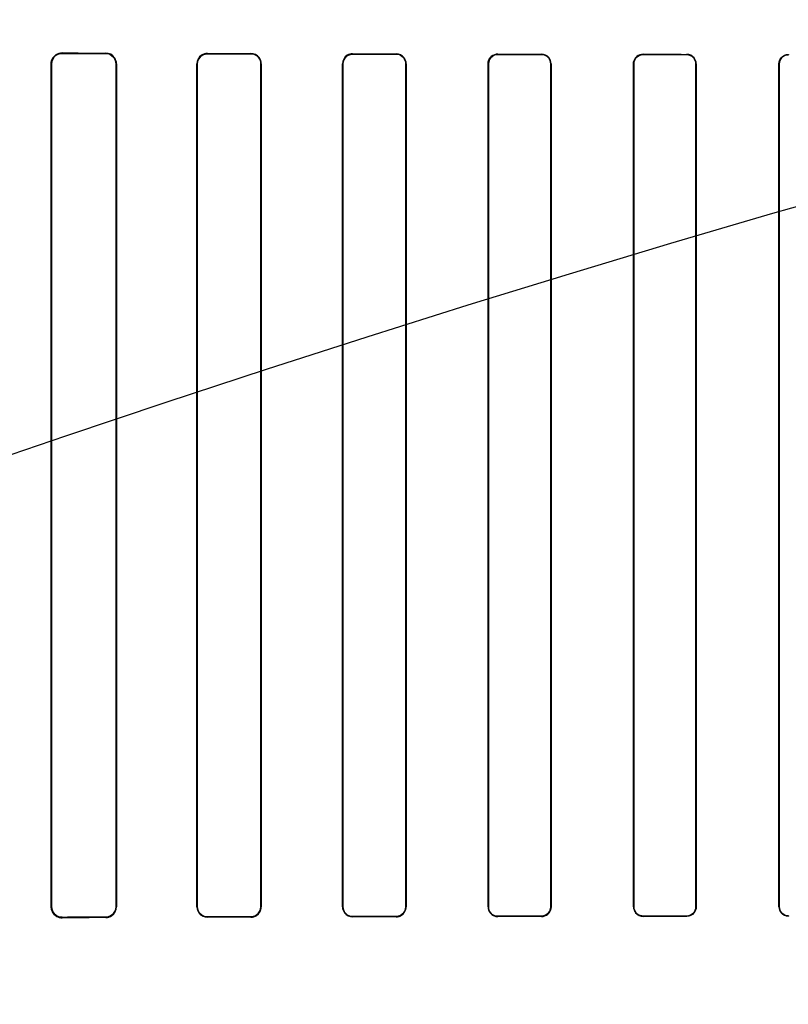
# Model space of a CAD drawing. Header units: millimetres. Extents: x 0 to 297, y 0 to 210.
# Tile 369 of 499: x 240.147 to 240.332, y 158.506 to 158.744. Entities that reach past the tile are written whole.
import ezdxf

# ---------------------------------------------------------------- set-up
doc = ezdxf.new("R2010")
doc.units = ezdxf.units.MM
doc.header["$LTSCALE"] = 16.335
doc.layers.get('0').update_dxf_attribs({"linetype": 'CONTINUOUS'})
for name, color, linetype in [('AXES_REF', 7, 'CONTINUOUS'), ('INTFCLR_1', 7, 'CONTINUOUS'), ('INTFCLR_72935', 7, 'CONTINUOUS')]:
    doc.layers.add(name, color=color, linetype=linetype)

msp = doc.modelspace()

# ---------------------------------------------------------------- linework, layer by layer
at = {"color": 7, "linetype": 'Continuous'}
for radius in [6.78708, 6.7865, 6.74304]:
    msp.add_circle((241.48891, 154.71146), radius, dxfattribs=at)
for radius, start, end in [(6.72, 278.277129, 261.722871), (6.874, 113.082692, 346.830891)]:
    msp.add_arc((241.48891, 154.71146), radius, start, end, dxfattribs=at)
at = {"layer": 'AXES_REF', "color": 9, "linetype": 'Continuous'}
msp.add_circle((241.48891, 154.71146), 4.15, dxfattribs=at)
msp.add_arc((241.48891, 154.71146), 6.19116, 94.411812, 85.588188, dxfattribs=at)
at = {"layer": 'INTFCLR_1', "color": 9, "linetype": 'Continuous'}
for p, q in [((240.15697, 158.73548), (240.15697, 158.73559)), ((240.16747, 158.73555), (240.16747, 158.73545)), ((240.19197, 158.73538), (240.19197, 158.73547)), ((240.20247, 158.73544), (240.20247, 158.73535)), ((240.22697, 158.7353), (240.22697, 158.73538)), ((240.23747, 158.73536), (240.23747, 158.73528)), ((240.26197, 158.73523), (240.26197, 158.73531)), ((240.27247, 158.7353), (240.27247, 158.73522)), ((240.29697, 158.73518), (240.29697, 158.73526)), ((240.30747, 158.73525), (240.30747, 158.73517)), ((240.33197, 158.73515), (240.33197, 158.73522)), ((240.15432, 158.73295), (240.15443, 158.73295)), ((240.16995, 158.73295), (240.17005, 158.73295)), ((240.18944, 158.73295), (240.18953, 158.73295)), ((240.20486, 158.73295), (240.20495, 158.73295)), ((240.22453, 158.73295), (240.22462, 158.73295)), ((240.23978, 158.73295), (240.23987, 158.73295)), ((240.2596, 158.73295), (240.25968, 158.73295)), ((240.27472, 158.73295), (240.2748, 158.73295)), ((240.29466, 158.73295), (240.29473, 158.73295)), ((240.30968, 158.73295), (240.30976, 158.73295)), ((240.3297, 158.73295), (240.32977, 158.73295)), ((240.15443, 158.52995), (240.15432, 158.52995)), ((240.17005, 158.52995), (240.16995, 158.52995)), ((240.18953, 158.52995), (240.18944, 158.52995)), ((240.20495, 158.52995), (240.20486, 158.52995)), ((240.22462, 158.52995), (240.22453, 158.52995)), ((240.23987, 158.52995), (240.23978, 158.52995)), ((240.25968, 158.52995), (240.2596, 158.52995)), ((240.2748, 158.52995), (240.27472, 158.52995)), ((240.29473, 158.52995), (240.29466, 158.52995)), ((240.30976, 158.52995), (240.30968, 158.52995)), ((240.32977, 158.52995), (240.3297, 158.52995)), ((240.15697, 158.52732), (240.15697, 158.52743)), ((240.16747, 158.52746), (240.16747, 158.52736)), ((240.19197, 158.52744), (240.19197, 158.52753)), ((240.20247, 158.52756), (240.20247, 158.52747)), ((240.22697, 158.52753), (240.22697, 158.52761)), ((240.23747, 158.52763), (240.23747, 158.52755)), ((240.26197, 158.5276), (240.26197, 158.52768)), ((240.27247, 158.52769), (240.27247, 158.52761)), ((240.29697, 158.52765), (240.29697, 158.52773)), ((240.30747, 158.52774), (240.30747, 158.52766)), ((240.33197, 158.52769), (240.33197, 158.52776))]:
    msp.add_line(p, q, dxfattribs=at)
at = {"layer": 'INTFCLR_1', "color": 6, "linetype": 'Continuous'}
for p, q in [((240.15432, 158.73295), (240.15432, 158.52995)), ((240.15443, 158.73295), (240.15443, 158.52995)), ((240.16995, 158.52995), (240.16995, 158.73295)), ((240.17005, 158.52995), (240.17005, 158.73295)), ((240.18944, 158.73295), (240.18944, 158.52995)), ((240.18953, 158.73295), (240.18953, 158.52995)), ((240.20486, 158.52995), (240.20486, 158.73295)), ((240.20495, 158.52995), (240.20495, 158.73295)), ((240.22453, 158.73295), (240.22453, 158.52995)), ((240.22462, 158.73295), (240.22462, 158.52995)), ((240.23978, 158.52995), (240.23978, 158.73295)), ((240.23987, 158.52995), (240.23987, 158.73295)), ((240.2596, 158.73295), (240.2596, 158.52995)), ((240.25968, 158.73295), (240.25968, 158.52995)), ((240.27472, 158.52995), (240.27472, 158.73295)), ((240.2748, 158.52995), (240.2748, 158.73295)), ((240.29466, 158.73295), (240.29466, 158.52995)), ((240.29473, 158.73295), (240.29473, 158.52995)), ((240.30968, 158.52995), (240.30968, 158.73295)), ((240.30976, 158.52995), (240.30976, 158.73295)), ((240.3297, 158.73295), (240.3297, 158.52995)), ((240.32977, 158.73295), (240.32977, 158.52995))]:
    msp.add_line(p, q, dxfattribs=at)
for centre, major_axis, start_param, end_param in [((240.42472, 158.73645), (0.36509, 0), -2.394089, -2.352695), ((240.42472, 158.73645), (0.38609, 0), -2.337129, -2.300034), ((240.42472, 158.73645), (0.36509, 0), -2.262072, -2.225293), ((240.42472, 158.73645), (0.38609, 0), -2.217858, -2.184193), ((240.42472, 158.73645), (0.36509, 0), -2.143198, -2.109347), ((240.42472, 158.73645), (0.38609, 0), -2.10853, -2.077154), ((240.42472, 158.73645), (0.36509, 0), -2.032847, -2.000965), ((240.42472, 158.73645), (0.38609, 0), -2.005937, -1.976148), ((240.42472, 158.73645), (0.36509, 0), -1.928279, -1.897747), ((240.42472, 158.73645), (0.38609, 0), -1.908037, -1.879358), ((240.42472, 158.52645), (0.38609, 0), 2.300034, 2.337129), ((240.42472, 158.52645), (0.36509, 0), 2.352695, 2.394089), ((240.42472, 158.52645), (0.38609, 0), 2.184193, 2.217858), ((240.42472, 158.52645), (0.36509, 0), 2.225293, 2.262072), ((240.42472, 158.52645), (0.38609, 0), 2.077154, 2.10853), ((240.42472, 158.52645), (0.36509, 0), 2.109347, 2.143198), ((240.42472, 158.52645), (0.38609, 0), 1.976148, 2.005937), ((240.42472, 158.52645), (0.36509, 0), 2.000965, 2.032847), ((240.42472, 158.52645), (0.38609, 0), 1.879358, 1.908037), ((240.42472, 158.52645), (0.36509, 0), 1.897747, 1.928279)]:
    msp.add_ellipse(centre, major_axis=major_axis, ratio=0.003491, start_param=start_param, end_param=end_param, dxfattribs=at)
for points, knots in [([(240.15697, 158.73559), (240.15643, 158.73559), (240.15505, 158.73518), (240.15432, 158.73376), (240.15432, 158.73295)], [0, 0, 0, 0, 0.401573, 1, 1, 1, 1]), ([(240.15697, 158.73548), (240.15646, 158.73549), (240.15514, 158.7351), (240.15443, 158.73374), (240.15443, 158.73295)], [0, 0, 0, 0, 0.393822, 1, 1, 1, 1]), ([(240.17005, 158.73295), (240.17005, 158.73347), (240.16966, 158.73482), (240.16826, 158.73555), (240.16747, 158.73555)], [0, 0, 0, 0, 0.39343, 1, 1, 1, 1]), ([(240.16995, 158.73295), (240.16995, 158.73346), (240.16956, 158.73476), (240.16822, 158.73545), (240.16747, 158.73545)], [0, 0, 0, 0, 0.402383, 1, 1, 1, 1]), ([(240.19197, 158.73547), (240.19148, 158.73547), (240.19017, 158.73511), (240.18944, 158.73375), (240.18944, 158.73295)], [0, 0, 0, 0, 0.379369, 1, 1, 1, 1]), ([(240.19197, 158.73538), (240.1915, 158.73538), (240.19024, 158.73504), (240.18953, 158.73373), (240.18953, 158.73295)], [0, 0, 0, 0, 0.373842, 1, 1, 1, 1]), ([(240.20495, 158.73295), (240.20495, 158.73348), (240.20454, 158.73478), (240.20321, 158.73544), (240.20247, 158.73544)], [0, 0, 0, 0, 0.412853, 1, 1, 1, 1]), ([(240.20486, 158.73295), (240.20486, 158.73346), (240.20446, 158.73472), (240.20318, 158.73535), (240.20247, 158.73535)], [0, 0, 0, 0, 0.417005, 1, 1, 1, 1]), ([(240.22697, 158.73538), (240.22651, 158.73538), (240.22526, 158.73505), (240.22453, 158.73374), (240.22453, 158.73295)], [0, 0, 0, 0, 0.365847, 1, 1, 1, 1]), ([(240.22697, 158.7353), (240.2264, 158.7353), (240.22516, 158.73484), (240.22462, 158.73358), (240.22462, 158.73295)], [0, 0, 0, 0, 0.47417, 1, 1, 1, 1]), ([(240.23987, 158.73295), (240.23987, 158.73347), (240.23946, 158.73473), (240.23817, 158.73536), (240.23747, 158.73536)], [0, 0, 0, 0, 0.424165, 1, 1, 1, 1]), ([(240.23978, 158.73295), (240.23978, 158.73346), (240.23939, 158.73467), (240.23814, 158.73527), (240.23747, 158.73528)], [0, 0, 0, 0, 0.426866, 1, 1, 1, 1]), ([(240.26197, 158.73531), (240.2614, 158.73531), (240.26015, 158.73486), (240.2596, 158.7336), (240.2596, 158.73295)], [0, 0, 0, 0, 0.467061, 1, 1, 1, 1]), ([(240.26197, 158.73523), (240.26151, 158.73523), (240.26032, 158.73488), (240.25968, 158.73365), (240.25968, 158.73295)], [0, 0, 0, 0, 0.396507, 1, 1, 1, 1]), ([(240.2748, 158.73295), (240.2748, 158.73347), (240.2744, 158.7347), (240.27314, 158.7353), (240.27247, 158.7353)], [0, 0, 0, 0, 0.432833, 1, 1, 1, 1]), ([(240.27472, 158.73295), (240.27472, 158.73345), (240.27433, 158.73464), (240.27312, 158.73522), (240.27247, 158.73522)], [0, 0, 0, 0, 0.434515, 1, 1, 1, 1]), ([(240.29697, 158.73526), (240.29642, 158.73526), (240.29521, 158.73483), (240.29466, 158.73359), (240.29466, 158.73295)], [0, 0, 0, 0, 0.45921, 1, 1, 1, 1]), ([(240.29697, 158.73518), (240.29638, 158.73518), (240.2952, 158.73469), (240.29473, 158.73351), (240.29473, 158.73295)], [0, 0, 0, 0, 0.511254, 1, 1, 1, 1]), ([(240.30976, 158.73295), (240.30976, 158.73347), (240.30935, 158.73467), (240.30812, 158.73525), (240.30747, 158.73525)], [0, 0, 0, 0, 0.439305, 1, 1, 1, 1]), ([(240.30968, 158.73295), (240.30968, 158.73346), (240.30928, 158.73462), (240.30809, 158.73517), (240.30747, 158.73517)], [0, 0, 0, 0, 0.445822, 1, 1, 1, 1]), ([(240.3297, 158.73295), (240.3297, 158.73347), (240.33011, 158.73467), (240.33133, 158.73522), (240.33197, 158.73522)], [0, 0, 0, 0, 0.448932, 1, 1, 1, 1]), ([(240.33197, 158.73515), (240.3314, 158.73515), (240.33023, 158.73467), (240.32977, 158.73351), (240.32977, 158.73295)], [0, 0, 0, 0, 0.506253, 1, 1, 1, 1]), ([(240.15432, 158.52995), (240.15432, 158.52945), (240.1547, 158.52808), (240.15613, 158.52732), (240.15697, 158.52732)], [0, 0, 0, 0, 0.376083, 1, 1, 1, 1]), ([(240.15443, 158.52995), (240.15443, 158.52945), (240.15481, 158.52813), (240.15618, 158.52742), (240.15697, 158.52743)], [0, 0, 0, 0, 0.392607, 1, 1, 1, 1]), ([(240.16747, 158.52746), (240.16798, 158.52746), (240.16928, 158.52787), (240.16995, 158.52921), (240.16995, 158.52995)], [0, 0, 0, 0, 0.409287, 1, 1, 1, 1]), ([(240.16747, 158.52736), (240.16798, 158.52736), (240.16933, 158.52776), (240.17005, 158.52916), (240.17005, 158.52995)], [0, 0, 0, 0, 0.394587, 1, 1, 1, 1]), ([(240.18944, 158.52995), (240.18944, 158.52943), (240.18984, 158.52812), (240.1912, 158.52743), (240.19197, 158.52744)], [0, 0, 0, 0, 0.405294, 1, 1, 1, 1]), ([(240.18953, 158.52995), (240.18953, 158.52945), (240.18993, 158.52818), (240.19124, 158.52753), (240.19197, 158.52753)], [0, 0, 0, 0, 0.4116, 1, 1, 1, 1]), ([(240.20247, 158.52756), (240.20291, 158.52756), (240.20415, 158.5279), (240.20486, 158.52919), (240.20486, 158.52995)], [0, 0, 0, 0, 0.369218, 1, 1, 1, 1]), ([(240.20247, 158.52747), (240.20294, 158.52747), (240.20422, 158.52782), (240.20495, 158.52917), (240.20495, 158.52995)], [0, 0, 0, 0, 0.373743, 1, 1, 1, 1]), ([(240.22453, 158.52995), (240.22453, 158.52944), (240.22494, 158.52816), (240.22625, 158.52752), (240.22697, 158.52753)], [0, 0, 0, 0, 0.419413, 1, 1, 1, 1]), ([(240.22462, 158.52995), (240.22462, 158.52945), (240.22501, 158.52822), (240.22628, 158.52761), (240.22697, 158.52761)], [0, 0, 0, 0, 0.422805, 1, 1, 1, 1]), ([(240.23747, 158.52763), (240.23794, 158.52763), (240.23915, 158.528), (240.23978, 158.52925), (240.23978, 158.52995)], [0, 0, 0, 0, 0.401643, 1, 1, 1, 1]), ([(240.23747, 158.52755), (240.23805, 158.52755), (240.23932, 158.52803), (240.23987, 158.52931), (240.23987, 158.52995)], [0, 0, 0, 0, 0.47334, 1, 1, 1, 1]), ([(240.2596, 158.52995), (240.2596, 158.52944), (240.26001, 158.5282), (240.26128, 158.52759), (240.26197, 158.5276)], [0, 0, 0, 0, 0.429292, 1, 1, 1, 1]), ([(240.25968, 158.52995), (240.25968, 158.52945), (240.26008, 158.52826), (240.2613, 158.52768), (240.26197, 158.52768)], [0, 0, 0, 0, 0.431437, 1, 1, 1, 1]), ([(240.27247, 158.52769), (240.27292, 158.52769), (240.27409, 158.52804), (240.27472, 158.52926), (240.27472, 158.52995)], [0, 0, 0, 0, 0.393955, 1, 1, 1, 1]), ([(240.27247, 158.52761), (240.27302, 158.52761), (240.27425, 158.52806), (240.2748, 158.52931), (240.2748, 158.52995)], [0, 0, 0, 0, 0.463766, 1, 1, 1, 1]), ([(240.29466, 158.52995), (240.29466, 158.52944), (240.29506, 158.52823), (240.2963, 158.52765), (240.29697, 158.52765)], [0, 0, 0, 0, 0.436747, 1, 1, 1, 1]), ([(240.29473, 158.52995), (240.29473, 158.52946), (240.29513, 158.52829), (240.29633, 158.52773), (240.29697, 158.52773)], [0, 0, 0, 0, 0.438001, 1, 1, 1, 1]), ([(240.30747, 158.52774), (240.30804, 158.52774), (240.30922, 158.52822), (240.30968, 158.5294), (240.30968, 158.52995)], [0, 0, 0, 0, 0.509133, 1, 1, 1, 1]), ([(240.30976, 158.52995), (240.30976, 158.52944), (240.30934, 158.52823), (240.30811, 158.52766), (240.30747, 158.52766)], [0, 0, 0, 0, 0.444674, 1, 1, 1, 1]), ([(240.3297, 158.52995), (240.3297, 158.52944), (240.3301, 158.52825), (240.33132, 158.52769), (240.33197, 158.52769)], [0, 0, 0, 0, 0.442115, 1, 1, 1, 1]), ([(240.32977, 158.52995), (240.32977, 158.52945), (240.33017, 158.5283), (240.33135, 158.52776), (240.33197, 158.52776)], [0, 0, 0, 0, 0.449607, 1, 1, 1, 1])]:
    msp.add_open_spline(points, degree=3, knots=knots, dxfattribs=at)
at = {"layer": 'INTFCLR_72935', "color": 9, "linetype": 'Continuous'}
for p, q in [((240.15697, 158.73559), (240.15697, 158.73548)), ((240.16747, 158.73545), (240.16747, 158.73555)), ((240.19197, 158.73547), (240.19197, 158.73538)), ((240.20247, 158.73535), (240.20247, 158.73544)), ((240.22697, 158.73538), (240.22697, 158.7353)), ((240.23747, 158.73528), (240.23747, 158.73536)), ((240.26197, 158.73531), (240.26197, 158.73523)), ((240.27247, 158.73522), (240.27247, 158.7353)), ((240.29697, 158.73526), (240.29697, 158.73518)), ((240.30747, 158.73517), (240.30747, 158.73525)), ((240.33197, 158.73522), (240.33197, 158.73515)), ((240.15443, 158.73295), (240.15432, 158.73295)), ((240.17005, 158.73295), (240.16995, 158.73295)), ((240.18953, 158.73295), (240.18944, 158.73295)), ((240.20495, 158.73295), (240.20486, 158.73295)), ((240.22462, 158.73295), (240.22453, 158.73295)), ((240.23987, 158.73295), (240.23978, 158.73295)), ((240.25968, 158.73295), (240.2596, 158.73295)), ((240.2748, 158.73295), (240.27472, 158.73295)), ((240.29473, 158.73295), (240.29466, 158.73295)), ((240.30976, 158.73295), (240.30968, 158.73295)), ((240.32977, 158.73295), (240.3297, 158.73295)), ((240.15432, 158.52995), (240.15443, 158.52995)), ((240.16995, 158.52995), (240.17005, 158.52995)), ((240.18944, 158.52995), (240.18953, 158.52995)), ((240.20486, 158.52995), (240.20495, 158.52995)), ((240.22453, 158.52995), (240.22462, 158.52995)), ((240.23978, 158.52995), (240.23987, 158.52995)), ((240.2596, 158.52995), (240.25968, 158.52995)), ((240.27472, 158.52995), (240.2748, 158.52995)), ((240.29466, 158.52995), (240.29473, 158.52995)), ((240.30968, 158.52995), (240.30976, 158.52995)), ((240.3297, 158.52995), (240.32977, 158.52995)), ((240.15697, 158.52743), (240.15697, 158.52732)), ((240.16747, 158.52736), (240.16747, 158.52746)), ((240.19197, 158.52753), (240.19197, 158.52744)), ((240.20247, 158.52747), (240.20247, 158.52756)), ((240.22697, 158.52761), (240.22697, 158.52753)), ((240.23747, 158.52755), (240.23747, 158.52763)), ((240.26197, 158.52768), (240.26197, 158.5276)), ((240.27247, 158.52761), (240.27247, 158.52769)), ((240.29697, 158.52773), (240.29697, 158.52765)), ((240.30747, 158.52766), (240.30747, 158.52774)), ((240.33197, 158.52776), (240.33197, 158.52769))]:
    msp.add_line(p, q, dxfattribs=at)
at = {"layer": 'INTFCLR_72935', "color": 6, "linetype": 'Continuous'}
for p, q in [((240.15432, 158.52995), (240.15432, 158.73295)), ((240.15443, 158.52995), (240.15443, 158.73295)), ((240.16995, 158.73295), (240.16995, 158.52995)), ((240.17005, 158.73295), (240.17005, 158.52995)), ((240.18944, 158.52995), (240.18944, 158.73295)), ((240.18953, 158.52995), (240.18953, 158.73295)), ((240.20486, 158.73295), (240.20486, 158.52995)), ((240.20495, 158.73295), (240.20495, 158.52995)), ((240.22453, 158.52995), (240.22453, 158.73295)), ((240.22462, 158.52995), (240.22462, 158.73295)), ((240.23978, 158.73295), (240.23978, 158.52995)), ((240.23987, 158.73295), (240.23987, 158.52995)), ((240.2596, 158.52995), (240.2596, 158.73295)), ((240.25968, 158.52995), (240.25968, 158.73295)), ((240.27472, 158.73295), (240.27472, 158.52995)), ((240.2748, 158.73295), (240.2748, 158.52995)), ((240.29466, 158.52995), (240.29466, 158.73295)), ((240.29473, 158.52995), (240.29473, 158.73295)), ((240.30968, 158.73295), (240.30968, 158.52995)), ((240.30976, 158.73295), (240.30976, 158.52995)), ((240.3297, 158.52995), (240.3297, 158.73295)), ((240.32977, 158.52995), (240.32977, 158.73295))]:
    msp.add_line(p, q, dxfattribs=at)
at = {"layer": 'INTFCLR_72935', "color": 7, "linetype": 'Continuous'}
msp.add_lwpolyline([(240.15609, 158.52747), (240.15618, 158.52744), (240.15627, 158.52741), (240.15637, 158.52739), (240.15646, 158.52737), (240.15656, 158.52735), (240.15666, 158.52734), (240.15676, 158.52733), (240.15686, 158.52732), (240.15697, 158.52732)], dxfattribs=at)
at = {"layer": 'INTFCLR_72935', "color": 6, "linetype": 'Continuous'}
for centre, major_axis, start_param, end_param in [((240.42472, 158.73645), (0.36509, 0), -2.394089, -2.352695), ((240.42472, 158.73645), (0.38609, 0), -2.337129, -2.300034), ((240.42472, 158.73645), (0.36509, 0), -2.262072, -2.225293), ((240.42472, 158.73645), (0.38609, 0), -2.217858, -2.184193), ((240.42472, 158.73645), (0.36509, 0), -2.143198, -2.109347), ((240.42472, 158.73645), (0.38609, 0), -2.10853, -2.077154), ((240.42472, 158.73645), (0.36509, 0), -2.032847, -2.000965), ((240.42472, 158.73645), (0.38609, 0), -2.005937, -1.976148), ((240.42472, 158.73645), (0.36509, 0), -1.928279, -1.897747), ((240.42472, 158.73645), (0.38609, 0), -1.908037, -1.879358), ((240.42472, 158.52645), (0.38609, 0), 2.300034, 2.337129), ((240.42472, 158.52645), (0.36509, 0), 2.352695, 2.394089), ((240.42472, 158.52645), (0.38609, 0), 2.184193, 2.217858), ((240.42472, 158.52645), (0.36509, 0), 2.225293, 2.262072), ((240.42472, 158.52645), (0.38609, 0), 2.077154, 2.10853), ((240.42472, 158.52645), (0.36509, 0), 2.109347, 2.143198), ((240.42472, 158.52645), (0.38609, 0), 1.976148, 2.005937), ((240.42472, 158.52645), (0.36509, 0), 2.000965, 2.032847), ((240.42472, 158.52645), (0.38609, 0), 1.879358, 1.908037), ((240.42472, 158.52645), (0.36509, 0), 1.897747, 1.928279)]:
    msp.add_ellipse(centre, major_axis=major_axis, ratio=0.003491, start_param=start_param, end_param=end_param, dxfattribs=at)
for points, knots in [([(240.15432, 158.73295), (240.15432, 158.73346), (240.1547, 158.73483), (240.15613, 158.73559), (240.15697, 158.73559)], [0, 0, 0, 0, 0.376083, 1, 1, 1, 1]), ([(240.15443, 158.73295), (240.15443, 158.73346), (240.15481, 158.73478), (240.15618, 158.73549), (240.15697, 158.73548)], [0, 0, 0, 0, 0.392511, 1, 1, 1, 1]), ([(240.17005, 158.73295), (240.17005, 158.73347), (240.16966, 158.73482), (240.16827, 158.73555), (240.16747, 158.73555)], [0, 0, 0, 0, 0.391624, 1, 1, 1, 1]), ([(240.16747, 158.73545), (240.16796, 158.73545), (240.16926, 158.73507), (240.16995, 158.73372), (240.16995, 158.73295)], [0, 0, 0, 0, 0.393004, 1, 1, 1, 1]), ([(240.19197, 158.73547), (240.19147, 158.73547), (240.19016, 158.7351), (240.18944, 158.73374), (240.18944, 158.73295)], [0, 0, 0, 0, 0.387521, 1, 1, 1, 1]), ([(240.18953, 158.73295), (240.18953, 158.73346), (240.18993, 158.73473), (240.19124, 158.73538), (240.19197, 158.73538)], [0, 0, 0, 0, 0.411738, 1, 1, 1, 1]), ([(240.20495, 158.73295), (240.20495, 158.73348), (240.20454, 158.73477), (240.20321, 158.73544), (240.20247, 158.73544)], [0, 0, 0, 0, 0.411614, 1, 1, 1, 1]), ([(240.20247, 158.73535), (240.20293, 158.73535), (240.20417, 158.735), (240.20486, 158.73371), (240.20486, 158.73295)], [0, 0, 0, 0, 0.378712, 1, 1, 1, 1]), ([(240.22697, 158.73538), (240.2265, 158.73538), (240.22524, 158.73504), (240.22453, 158.73372), (240.22453, 158.73295)], [0, 0, 0, 0, 0.376214, 1, 1, 1, 1]), ([(240.22462, 158.73295), (240.22462, 158.73346), (240.22502, 158.73469), (240.22628, 158.7353), (240.22697, 158.7353)], [0, 0, 0, 0, 0.426616, 1, 1, 1, 1]), ([(240.23987, 158.73295), (240.23987, 158.73348), (240.23946, 158.73474), (240.23817, 158.73536), (240.23747, 158.73536)], [0, 0, 0, 0, 0.425926, 1, 1, 1, 1]), ([(240.23747, 158.73528), (240.23795, 158.73528), (240.23916, 158.7349), (240.23978, 158.73365), (240.23978, 158.73295)], [0, 0, 0, 0, 0.409084, 1, 1, 1, 1]), ([(240.2596, 158.73295), (240.2596, 158.73347), (240.26001, 158.73471), (240.26128, 158.73532), (240.26197, 158.73531)], [0, 0, 0, 0, 0.429292, 1, 1, 1, 1]), ([(240.25968, 158.73295), (240.25968, 158.73346), (240.26009, 158.73466), (240.26131, 158.73523), (240.26197, 158.73523)], [0, 0, 0, 0, 0.436653, 1, 1, 1, 1]), ([(240.2748, 158.73295), (240.2748, 158.73348), (240.27439, 158.7347), (240.27314, 158.7353), (240.27247, 158.7353)], [0, 0, 0, 0, 0.43647, 1, 1, 1, 1]), ([(240.27247, 158.73522), (240.27293, 158.73522), (240.2741, 158.73486), (240.27472, 158.73364), (240.27472, 158.73295)], [0, 0, 0, 0, 0.400765, 1, 1, 1, 1]), ([(240.29466, 158.73295), (240.29466, 158.73347), (240.29506, 158.73468), (240.2963, 158.73526), (240.29697, 158.73526)], [0, 0, 0, 0, 0.436747, 1, 1, 1, 1]), ([(240.29473, 158.73295), (240.29473, 158.73346), (240.29514, 158.73463), (240.29633, 158.73518), (240.29697, 158.73518)], [0, 0, 0, 0, 0.443691, 1, 1, 1, 1]), ([(240.30976, 158.73295), (240.30976, 158.73347), (240.30934, 158.73468), (240.30811, 158.73525), (240.30747, 158.73525)], [0, 0, 0, 0, 0.444674, 1, 1, 1, 1]), ([(240.30747, 158.73517), (240.30804, 158.73517), (240.30922, 158.73468), (240.30968, 158.73351), (240.30968, 158.73295)], [0, 0, 0, 0, 0.512923, 1, 1, 1, 1]), ([(240.3297, 158.73295), (240.3297, 158.73347), (240.3301, 158.73466), (240.33132, 158.73522), (240.33197, 158.73522)], [0, 0, 0, 0, 0.442115, 1, 1, 1, 1]), ([(240.32977, 158.73295), (240.32977, 158.73346), (240.33017, 158.73461), (240.33135, 158.73515), (240.33197, 158.73515)], [0, 0, 0, 0, 0.449607, 1, 1, 1, 1]), ([(240.15697, 158.52743), (240.15645, 158.52742), (240.15513, 158.52781), (240.15443, 158.52918), (240.15443, 158.52995)], [0, 0, 0, 0, 0.398583, 1, 1, 1, 1]), ([(240.16995, 158.52995), (240.16995, 158.52945), (240.16956, 158.52815), (240.16822, 158.52746), (240.16747, 158.52746)], [0, 0, 0, 0, 0.400302, 1, 1, 1, 1]), ([(240.16747, 158.52736), (240.16799, 158.52736), (240.16934, 158.52777), (240.17005, 158.52917), (240.17005, 158.52995)], [0, 0, 0, 0, 0.400719, 1, 1, 1, 1]), ([(240.18944, 158.52995), (240.18944, 158.52944), (240.18984, 158.52812), (240.1912, 158.52743), (240.19197, 158.52744)], [0, 0, 0, 0, 0.404898, 1, 1, 1, 1]), ([(240.19197, 158.52753), (240.19149, 158.52753), (240.19023, 158.52788), (240.18953, 158.52919), (240.18953, 158.52995)], [0, 0, 0, 0, 0.383513, 1, 1, 1, 1]), ([(240.20486, 158.52995), (240.20486, 158.52945), (240.20446, 158.52819), (240.20318, 158.52756), (240.20247, 158.52756)], [0, 0, 0, 0, 0.417183, 1, 1, 1, 1]), ([(240.20247, 158.52747), (240.20295, 158.52747), (240.20424, 158.52784), (240.20495, 158.52918), (240.20495, 158.52995)], [0, 0, 0, 0, 0.383062, 1, 1, 1, 1]), ([(240.22453, 158.52995), (240.22453, 158.52943), (240.22494, 158.52816), (240.22625, 158.52752), (240.22697, 158.52753)], [0, 0, 0, 0, 0.422388, 1, 1, 1, 1]), ([(240.22697, 158.52761), (240.2264, 158.52761), (240.22516, 158.52807), (240.22462, 158.52933), (240.22462, 158.52995)], [0, 0, 0, 0, 0.47417, 1, 1, 1, 1]), ([(240.23978, 158.52995), (240.23978, 158.52945), (240.23938, 158.52823), (240.23814, 158.52763), (240.23747, 158.52763)], [0, 0, 0, 0, 0.429389, 1, 1, 1, 1]), ([(240.23747, 158.52755), (240.23792, 158.52755), (240.23916, 158.52789), (240.23987, 158.52919), (240.23987, 158.52995)], [0, 0, 0, 0, 0.370654, 1, 1, 1, 1]), ([(240.2596, 158.52995), (240.2596, 158.52943), (240.26002, 158.52819), (240.26128, 158.52759), (240.26197, 158.5276)], [0, 0, 0, 0, 0.434167, 1, 1, 1, 1]), ([(240.26197, 158.52768), (240.2615, 158.52768), (240.26031, 158.52804), (240.25968, 158.52926), (240.25968, 158.52995)], [0, 0, 0, 0, 0.404563, 1, 1, 1, 1]), ([(240.2748, 158.52995), (240.2748, 158.52944), (240.2744, 158.52821), (240.27314, 158.52761), (240.27247, 158.52761)], [0, 0, 0, 0, 0.432834, 1, 1, 1, 1]), ([(240.27472, 158.52995), (240.27472, 158.52945), (240.27432, 158.52826), (240.27311, 158.52769), (240.27247, 158.52769)], [0, 0, 0, 0, 0.438506, 1, 1, 1, 1]), ([(240.29466, 158.52995), (240.29466, 158.52943), (240.29507, 158.52822), (240.29631, 158.52765), (240.29697, 158.52765)], [0, 0, 0, 0, 0.443145, 1, 1, 1, 1]), ([(240.29697, 158.52773), (240.29651, 158.52773), (240.29535, 158.52807), (240.29473, 158.52927), (240.29473, 158.52995)], [0, 0, 0, 0, 0.397667, 1, 1, 1, 1]), ([(240.30976, 158.52995), (240.30976, 158.52944), (240.30935, 158.52824), (240.30812, 158.52766), (240.30747, 158.52766)], [0, 0, 0, 0, 0.439305, 1, 1, 1, 1]), ([(240.30968, 158.52995), (240.30968, 158.52945), (240.30928, 158.52829), (240.30809, 158.52774), (240.30747, 158.52774)], [0, 0, 0, 0, 0.445822, 1, 1, 1, 1]), ([(240.3297, 158.52995), (240.3297, 158.52944), (240.33011, 158.52824), (240.33133, 158.52769), (240.33197, 158.52769)], [0, 0, 0, 0, 0.448932, 1, 1, 1, 1]), ([(240.33197, 158.52776), (240.33139, 158.52776), (240.33022, 158.52825), (240.32977, 158.52941), (240.32977, 158.52995)], [0, 0, 0, 0, 0.512262, 1, 1, 1, 1])]:
    msp.add_open_spline(points, degree=3, knots=knots, dxfattribs=at)
at = {"layer": 'INTFCLR_72935', "color": 7, "linetype": 'Continuous'}
for points, knots in [([(240.15697, 158.52732), (240.15643, 158.52732), (240.15505, 158.52773), (240.15432, 158.52915), (240.15432, 158.52995)], [0, 0, 0, 0, 0.401573, 1, 1, 1, 1]), ([(240.15432, 158.52995), (240.15432, 158.52948), (240.15462, 158.5284), (240.15553, 158.52766), (240.15609, 158.52747)], [0, 0, 0, 0, 0.442089, 1, 1, 1, 1])]:
    msp.add_open_spline(points, degree=3, knots=knots, dxfattribs=at)

doc.saveas('drawing.dxf')
